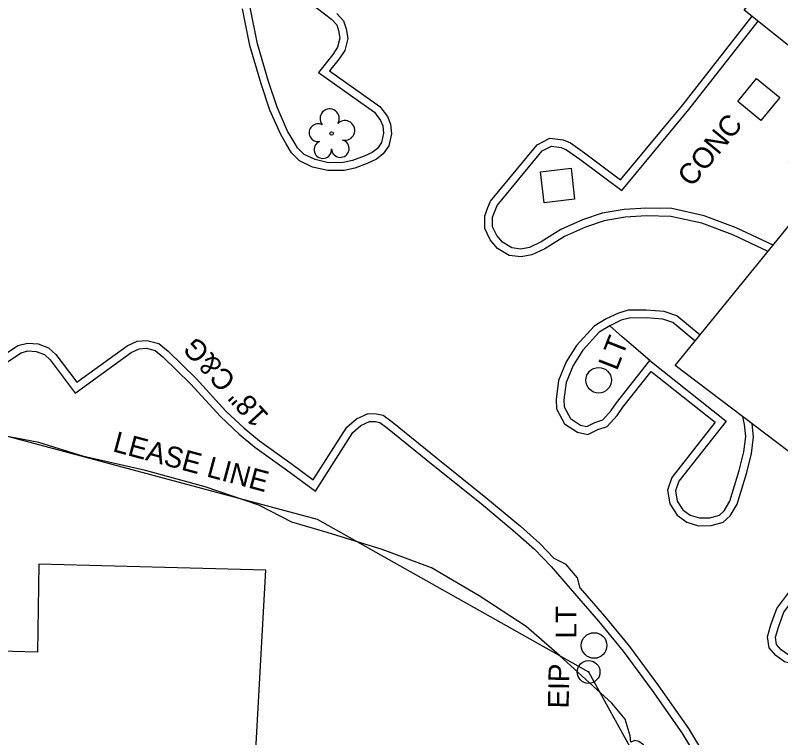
# Model space of a CAD drawing. Extents: x 945964 to 948456, y 631061 to 636061.
# Drawn here: x 946985.2 to 947132.7, y 633137.7 to 633276.9 of the extents above; entities that cross this region are included whole.
import ezdxf

# ---------------------------------------------------------------- set-up
doc = ezdxf.new("R2010")
doc.units = 0
for name, color, linetype in [('Exist Building', 7, 'Continuous'), ('Exist Property Iron Pin CELL', 7, 'Continuous'), ('Exist Property Iron Pin Text', 7, 'Continuous'), ('Exist Property Line', 7, 'Continuous'), ('Exist Property Line Text', 7, 'Continuous'), ('Exist Roads Curbs', 7, 'Continuous'), ('Exist Roads EOP', 7, 'Continuous'), ('Exist Roads EOP Other', 7, 'Continuous'), ('Exist Roads EOP Other Text', 7, 'Continuous'), ('Exist Roads EOP Text', 7, 'Continuous'), ('Exist Utilities Other Pole CELL', 7, 'Continuous'), ('Exist Utilities Other Pole Text', 7, 'Continuous'), ('Exist Vegetation Tree CELL', 7, 'Continuous')]:
    doc.layers.add(name, color=color, linetype=linetype)

# ---------------------------------------------------------------- blocks, each defined once
blk = doc.blocks.new('EXIST PROPERTY IRON PIN')
at = {"layer": 'Exist Property Iron Pin CELL'}
for radius in [0.0441, 0.00141]:
    blk.add_circle((0, 0), radius, dxfattribs=at)
blk = doc.blocks.new('EXIST UTILITIES OTHER POLE')
at = {"layer": 'Exist Utilities Other Pole CELL'}
blk.add_circle((0, 0), 0.0493, dxfattribs=at)
blk = doc.blocks.new('EXIST VEGETATION TREE')
at = {"layer": 'Exist Vegetation Tree CELL'}
blk.add_line((0, 0), (0, 0), dxfattribs=at)
blk.add_circle((0, 0), 0.00652, dxfattribs=at)
for centre, radius, start, end in [((-0.0077, 0.0575), 0.0371, 330.1651, 219.7134), ((-0.0521, 0.0031), 0.0345, 62.6636, 279.3457), ((0.051, 0.0118), 0.038, 257.1011, 134.1999), ((0.0335, -0.058), 0.034, 181.2822, 74.56), ((-0.0341, -0.0624), 0.0338, 111.5671, 6.231)]:
    blk.add_arc(centre, radius, start, end, dxfattribs=at)

msp = doc.modelspace()

# ---------------------------------------------------------------- linework, layer by layer
at = {"layer": 'Exist Building'}
for points in [[(947213.57, 633101.79), (947139.61, 633159.75), (947153.96, 633177.93), (947112.43, 633209.39), (947140.47, 633243.87), (947134.27, 633248.53), (947144.16, 633263.17), (947125.73, 633277.87), (947148.29, 633306.13), (947165.45, 633292.19), (947178.78, 633305.02), (947185, 633300.14), (947191.52, 633307.66), (947246.07, 633263.8), (947235.21, 633249.84), (947263.76, 633226.47), (947247.76, 633206.2), (947288.32, 633173.67), (947253.69, 633130.99), (947243.76, 633138.75)], [(946978.8, 633106.89), (946978.21, 633084.49), (946976.66, 633022.75), (947059.2, 633020.29), (947060.88, 633083.15), (947040.77, 633083.6), (947042.05, 633115.14), (947051.3, 633115.11), (947050.84, 633101.74), (947104.34, 633099.63), (947106.1, 633132.87), (947031.58, 633135.37), (947033.53, 633169.99), (946989.73, 633171.14), (946989.49, 633154.15), (946979.77, 633154.44)]]:
    msp.add_lwpolyline(points, close=True, dxfattribs=at)
at = {"layer": 'Exist Property Line'}
for p, q in [((946901.98, 633217.66), (947043.4, 633179.76)), ((947043.4, 633179.76), (947095.71, 633150.36)), ((947095.71, 633150.36), (947119.96, 633106.45))]:
    msp.add_line(p, q, dxfattribs=at)
at = {"layer": 'Exist Roads Curbs'}
for points in [[(947035.35, 633284.39), (947046.18, 633276.14), (947047.18, 633275.05), (947047.54, 633273.92), (947047.76, 633272.47), (947047.34, 633270.72), (947046.44, 633269.34), (947043.64, 633265.83), (947054.45, 633258.2), (947055.64, 633256.63), (947056.05, 633255.55), (947056.21, 633254.15), (947055.8, 633252.37), (947055, 633251.22), (947054.03, 633250.44), (947052.44, 633249.73), (947050.21, 633248.9), (947048.42, 633248.5), (947045.6, 633248.45), (947043, 633249.06), (947040.9, 633250.05), (947039.64, 633251.32), (947038.71, 633252.86), (947037.71, 633254.57), (947035.71, 633259.14), (947034.02, 633264.13), (947031.88, 633271.39), (947030.49, 633278.4)], [(947131.3, 633232.59), (947124.13, 633235.94), (947117.99, 633238.26), (947111.78, 633239.62), (947106.86, 633239.73), (947102.6, 633239.47), (947098.33, 633238.73), (947094.56, 633237.44), (947090.37, 633235.59), (947086.56, 633233.21), (947084.32, 633232.14), (947082.67, 633231.84), (947080.93, 633232.05), (947079.13, 633233.13), (947078.01, 633234.45), (947077.21, 633236.14), (947077.22, 633237.99), (947077.68, 633239.26), (947078.11, 633240.24), (947086.79, 633250.75), (947088.54, 633251.65), (947090.41, 633251.42), (947091.48, 633250.97), (947094.03, 633249.17), (947102.14, 633243.1), (947115.05, 633258.69), (947128.4, 633275.74)], [(947116.26, 633214.1), (947111.98, 633217.65), (947110, 633218.33), (947106.79, 633218.56), (947103.55, 633218.53), (947101.99, 633218.1), (947099.82, 633217.04), (947097.74, 633215.79), (947094.6, 633212.37), (947092.76, 633209.39), (947091.37, 633206.12), (947090.95, 633202.77), (947091.01, 633201.43), (947092.22, 633199.2), (947094.17, 633197.93), (947095.36, 633197.67), (947096.94, 633198.43), (947098.45, 633198.93), (947100.06, 633200.7), (947101.12, 633202.23), (947107.54, 633210.39), (947122.22, 633198.69), (947113.11, 633187.1), (947112.47, 633185.26), (947112.81, 633183.28), (947113.9, 633181.6), (947115.3, 633180.54), (947117.12, 633180.03), (947119.11, 633180.06), (947120.92, 633180.56), (947121.85, 633181.37), (947122.96, 633183.28), (947124.75, 633189.19), (947125.63, 633192.73), (947126, 633195.7), (947125.77, 633198.03), (947125.42, 633199.55)], [(946974.42, 633203.98), (946986.32, 633211.86), (946987.66, 633212.2), (946989.27, 633212.07), (946990.82, 633211.49), (946991.92, 633210.48), (946996.74, 633204.08), (947007.58, 633211.9), (947009.07, 633212.63), (947010.46, 633212.71), (947012.17, 633212.29), (947013.67, 633211.04), (947018.98, 633205.84), (947024.74, 633199.57), (947028.36, 633196.17), (947031.36, 633193.67), (947037.5, 633189.28), (947043.05, 633185.19), (947050.26, 633196.51), (947051.81, 633197.83), (947053.52, 633198.63), (947054.67, 633198.59), (947055.49, 633198.43), (947056.95, 633197.32), (947065.75, 633190.22), (947074.98, 633182.8), (947081.59, 633177.28), (947085.28, 633174.01), (947088.49, 633170.69), (947092.18, 633166.43), (947097.63, 633160.11), (947102.39, 633154.34), (947107.94, 633146.77), (947113.72, 633138.62), (947118.69, 633130.35)], [(947141.35, 633158.39), (947137.98, 633154.24), (947136.74, 633153.53), (947135.52, 633153.31), (947134.15, 633153.68), (947132.81, 633154.61), (947131.94, 633155.63), (947131.73, 633157.03), (947132.29, 633158.95), (947133.35, 633161.87), (947135.91, 633165.26), (947138.92, 633169.15), (947141.34, 633173.16), (947143.05, 633178.34), (947144.08, 633185.41)]]:
    msp.add_lwpolyline(points, dxfattribs=at)
at = {"layer": 'Exist Roads EOP'}
for points in [[(947047.2, 633277.25), (947048.5, 633275.83), (947049.01, 633274.26), (947049.29, 633272.41), (947048.74, 633270.12), (947047.66, 633268.46), (947045.81, 633266.14), (947055.51, 633259.29), (947056.96, 633257.36), (947057.52, 633255.91), (947057.73, 633254.06), (947057.19, 633251.75), (947056.12, 633250.19), (947054.82, 633249.15), (947053.01, 633248.34), (947050.64, 633247.45), (947048.6, 633247), (947045.44, 633246.95), (947042.5, 633247.63), (947040.02, 633248.81), (947038.45, 633250.38), (947037.42, 633252.09), (947036.37, 633253.89), (947034.31, 633258.59), (947032.59, 633263.68), (947030.42, 633271.03), (947029.02, 633278.13)], [(947130.32, 633231.39), (947123.54, 633234.55), (947117.56, 633236.82), (947111.6, 633238.12), (947106.89, 633238.23), (947102.78, 633237.98), (947098.7, 633237.27), (947095.1, 633236.04), (947091.08, 633234.26), (947087.28, 633231.89), (947084.78, 633230.71), (947082.72, 633230.32), (947080.44, 633230.6), (947078.14, 633231.96), (947076.73, 633233.64), (947075.71, 633235.81), (947075.72, 633238.25), (947076.28, 633239.82), (947076.82, 633241.03), (947085.83, 633251.94), (947088.27, 633253.19), (947090.8, 633252.88), (947092.21, 633252.29), (947094.91, 633250.38), (947101.89, 633245.16), (947113.88, 633259.63), (947127.23, 633276.68)], [(947117.2, 633215.26), (947112.73, 633218.98), (947110.3, 633219.81), (947106.84, 633220.06), (947103.35, 633220.03), (947101.46, 633219.51), (947099.1, 633218.36), (947096.79, 633216.96), (947093.4, 633213.28), (947091.42, 633210.08), (947089.91, 633206.51), (947089.45, 633202.83), (947089.52, 633201.02), (947091.09, 633198.14), (947093.59, 633196.53), (947095.54, 633196.1), (947097.51, 633197.04), (947099.3, 633197.63), (947101.23, 633199.77), (947102.33, 633201.34), (947107.79, 633208.27), (947120.12, 633198.45), (947111.78, 633187.83), (947110.93, 633185.38), (947111.38, 633182.73), (947112.79, 633180.56), (947114.63, 633179.18), (947116.92, 633178.53), (947119.33, 633178.56), (947121.65, 633179.2), (947123.02, 633180.4), (947124.35, 633182.68), (947126.19, 633188.79), (947127.11, 633192.46), (947127.51, 633195.68), (947127.26, 633198.15)], [(946974.95, 633206.14), (946985.7, 633213.26), (946987.54, 633213.71), (946989.61, 633213.55), (946991.62, 633212.78), (946993.03, 633211.49), (946997.06, 633206.16), (947006.81, 633213.19), (947008.68, 633214.11), (947010.6, 633214.22), (947012.87, 633213.66), (947014.68, 633212.15), (947020.06, 633206.89), (947025.81, 633200.62), (947029.36, 633197.3), (947032.28, 633194.85), (947038.38, 633190.49), (947042.65, 633187.35), (947049.12, 633197.51), (947050.99, 633199.1), (947053.21, 633200.14), (947054.84, 633200.09), (947056.12, 633199.83), (947057.88, 633198.51), (947066.69, 633191.39), (947075.93, 633183.96), (947082.57, 633178.41), (947086.31, 633175.1), (947089.1, 633172.21)], [(947142.53, 633157.47), (947138.97, 633153.07), (947137.26, 633152.1), (947135.45, 633151.77), (947133.5, 633152.3), (947131.79, 633153.49), (947130.52, 633154.98), (947130.2, 633157.13), (947130.86, 633159.42), (947132.01, 633162.59), (947134.72, 633166.18), (947137.68, 633170), (947139.97, 633173.79), (947141.59, 633178.69), (947142.71, 633186.45)], [(947094.12, 633166.48), (947093.58, 633168.46), (947091.42, 633171.04), (947089.1, 633172.21)], [(947094.12, 633166.48), (947098.78, 633161.07), (947103.57, 633155.26), (947109.16, 633147.65), (947114.97, 633139.44), (947119.99, 633131.11), (947124.42, 633123.31), (947128.74, 633114.81), (947132.91, 633105.98), (947133.82, 633103.39), (947133.73, 633101.06), (947132.85, 633099.03), (947123.87, 633087.97), (947138.23, 633076.68), (947155.3, 633062.92)]]:
    msp.add_lwpolyline(points, dxfattribs=at)
at = {"layer": 'Exist Roads EOP Other'}
for points in [[(947124.47, 633260.27), (947128.1, 633264.69), (947132.56, 633261.03), (947128.93, 633256.61)], [(947093.03, 633241.42), (947087.13, 633240.75), (947086.45, 633246.74), (947092.35, 633247.41)]]:
    msp.add_lwpolyline(points, close=True, dxfattribs=at)
for points in [[(947107.54, 633210.39), (947102.17, 633214.92), (947099.82, 633217.04)], [(947103.76, 633138.01), (947102.75, 633141.23), (947100.19, 633144.32), (947090.1, 633153.49), (947083.67, 633159.12), (947074.63, 633165.03), (947065.42, 633170.4), (947055.96, 633173.93), (947045.36, 633177.19), (947038.53, 633179.18), (947032.13, 633182.46), (947021.84, 633186.04), (947010.34, 633189.19), (946998.41, 633191.88), (946989.75, 633194.56), (946977.25, 633196.91), (946967.79, 633199.07), (946961.76, 633201.44), (946952.66, 633207.73), (946947.47, 633211.46)], [(947059.25, 633085.68), (947062.38, 633088.28), (947064.09, 633091.1), (947066.82, 633097.23), (947105.42, 633096.51), (947106.57, 633134.61), (947106.28, 633136.29), (947105.4, 633136.94), (947104.62, 633137.14), (947103.85, 633136.82), (947103.76, 633138.01)]]:
    msp.add_lwpolyline(points, dxfattribs=at)

# ---------------------------------------------------------------- block references
at = {"layer": 'Exist Property Iron Pin CELL', "xscale": 50, "yscale": 50}
msp.add_blockref('EXIST PROPERTY IRON PIN', (947095.71, 633150.36), dxfattribs=at)
at = {"layer": 'Exist Utilities Other Pole CELL', "xscale": 50, "yscale": 50}
for p in [(947097.65, 633206.55), (947096.78, 633155.45)]:
    msp.add_blockref('EXIST UTILITIES OTHER POLE', p, dxfattribs=at)
at = {"layer": 'Exist Vegetation Tree CELL', "xscale": 50, "yscale": 50}
msp.add_blockref('EXIST VEGETATION TREE', (947046.19, 633254.1), dxfattribs=at)

# ---------------------------------------------------------------- texts
at = {"layer": 'Exist Property Iron Pin Text'}
msp.add_text('EIP', height=4, rotation=88.9501, dxfattribs=at).set_placement((947091.87, 633143.29))
at = {"layer": 'Exist Property Line Text'}
msp.add_text('LEASE LINE', height=4, rotation=345.0046, dxfattribs=at).set_placement((947003.81, 633192.9))
at = {"layer": 'Exist Roads EOP Other Text'}
msp.add_text('CONC', height=4, rotation=50.5127, dxfattribs=at).set_placement((947115.6, 633243.6))
at = {"layer": 'Exist Roads EOP Text'}
msp.add_text('18" C&G', height=4, rotation=132.5315, dxfattribs=at).set_placement((947034.27, 633199.79))
at = {"layer": 'Exist Utilities Other Pole Text'}
for rotation, p in [(68.619, (947101.18, 633208.25)), (89.9978, (947093.38, 633156.79))]:
    msp.add_text('LT', height=4, rotation=rotation, dxfattribs=at).set_placement(p)

doc.saveas('drawing.dxf')
